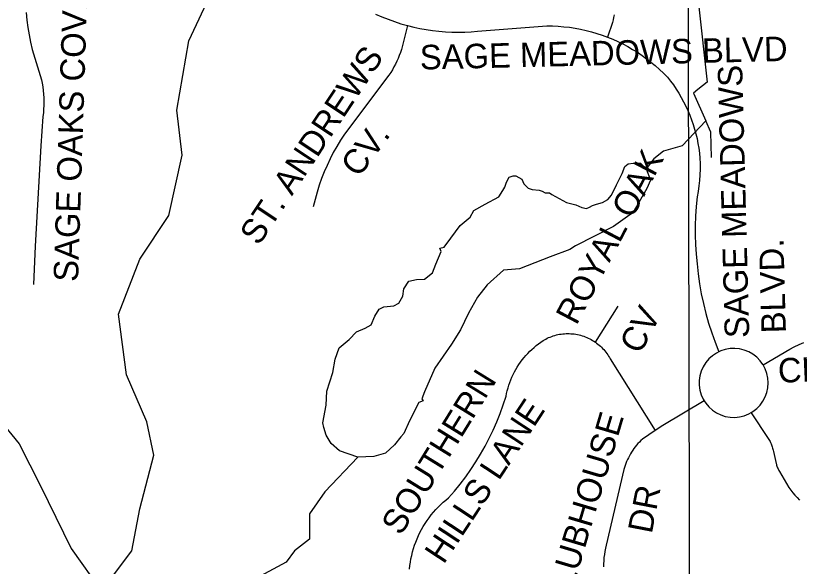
# Model space of a CAD drawing. Extents: x 1670563 to 1761545, y 515755 to 578944.
# Drawn here: x 1713142 to 1715540, y 567022 to 568707 of the extents above; entities that cross this region are included whole.
import ezdxf

# ---------------------------------------------------------------- set-up
doc = ezdxf.new("R2010")
doc.units = 0
for name, color, linetype in [('5_sectionlines', 7, 'Continuous'), ('SHP_LINE', 7, 'Continuous'), ('STREETCL', 7, 'Continuous'), ('STRNAMES', 7, 'Continuous')]:
    doc.layers.add(name, color=color, linetype=linetype)

msp = doc.modelspace()

# ---------------------------------------------------------------- linework, layer by layer
at = {"layer": '5_sectionlines'}
msp.add_lwpolyline([(1715208.3, 565227.8), (1715196.9, 570541.2), (1715192.9, 572370.1)], dxfattribs=at)
at = {"layer": 'SHP_LINE'}
for points in [[(1713404, 566946), (1713497, 567069), (1713522, 567198), (1713564, 567362), (1713543, 567464), (1713481, 567608), (1713456, 567793), (1713522, 567962), (1713610, 568095), (1713651, 568280), (1713635, 568418), (1713672, 568630), (1713719, 568730), (1713763, 568844), (1713780, 568967), (1713727, 569049), (1713675, 569110), (1713657, 569212), (1713698, 569274), (1713760, 569335), (1713783, 569426)], [(1715231, 568743), (1715258, 568503), (1715229, 568481), (1715216, 568470), (1715254, 568385), (1715181, 568309), (1715124, 568292), (1715095, 568269), (1715071, 568238)], [(1715271, 568273), (1715269, 568350), (1715254, 568385)], [(1715071, 568238), (1715085, 568204), (1715073, 568178), (1715030, 568104), (1715014, 568092), (1714971, 568062), (1714855, 568003), (1714838, 567991), (1714777, 567969), (1714684, 567932), (1714635, 567928), (1714585, 567883), (1714555, 567845), (1714527, 567796), (1714503, 567745), (1714475, 567702), (1714424, 567628), (1714393, 567556), (1714385, 567534), (1714389, 567528), (1714376, 567523), (1714347, 567467), (1714330, 567428), (1714320, 567418), (1714301, 567393), (1714273, 567368), (1714238, 567358), (1714189, 567356), (1714133, 567375), (1714107, 567398), (1714092, 567423), (1714085, 567447), (1714082, 567461), (1714092, 567515), (1714094, 567558), (1714112, 567615), (1714119, 567656), (1714132, 567690), (1714162, 567716), (1714185, 567739), (1714211, 567751), (1714230, 567761), (1714241, 567787), (1714254, 567809), (1714268, 567816), (1714299, 567819), (1714314, 567827), (1714327, 567848), (1714330, 567871), (1714345, 567894), (1714368, 567900), (1714393, 567901), (1714417, 567920), (1714428, 567946), (1714444, 567985), (1714440, 567995), (1714453, 567998), (1714473, 568026), (1714502, 568065), (1714533, 568090), (1714544, 568111), (1714579, 568130), (1714620, 568153), (1714633, 568172), (1714639, 568182), (1714644, 568197), (1714652, 568213), (1714664, 568217), (1714672, 568217), (1714691, 568207), (1714697, 568192), (1714710, 568179), (1714722, 568175), (1714744, 568173), (1714753, 568170), (1714762, 568165), (1714775, 568165), (1714783, 568160), (1714827, 568135), (1714856, 568128), (1714874, 568120), (1714889, 568117), (1714898, 568121), (1714907, 568126), (1714919, 568130), (1714938, 568135), (1714954, 568144), (1714965, 568158), (1714980, 568189), (1714989, 568206), (1714998, 568224), (1715006, 568245), (1715016, 568254), (1715031, 568256), (1715054, 568256), (1715071, 568238)], [(1712834, 568034), (1712851, 567899), (1712924, 567803), (1712931, 567684), (1712927, 567605), (1712967, 567562), (1713043, 567529), (1713152, 567397), (1713218, 567268), (1713311, 567076), (1713404, 566946)], [(1714189, 567356), (1714088, 567250), (1714041, 567182), (1714041, 567105), (1713995, 567069), (1713969, 567034), (1713795, 566941), (1713702, 566880), (1713635, 566828), (1713620, 566798), (1713461, 566741)]]:
    msp.add_lwpolyline(points, dxfattribs=at)
at = {"layer": 'STREETCL'}
for points in [[(1713174.2, 568716.2), (1713176.2, 568693.5), (1713179, 568670.8), (1713182.6, 568648.3), (1713187, 568625.9), (1713192.1, 568603.7), (1713220.5, 568511.1), (1713222.7, 568500), (1713224.5, 568488.8), (1713226, 568477.6), (1713227, 568466.4), (1713227.7, 568455.1), (1713227.9, 568443.8), (1713227.8, 568432.5), (1713227.2, 568421.2), (1713226.3, 568409.9), (1713225, 568398.7), (1713218.8, 568308.3), (1713201.8, 568001.8), (1713196.2, 567884.2)], [(1714242.9, 568712), (1714261.9, 568703.6), (1714281.2, 568695.8), (1714300.8, 568688.7), (1714320.6, 568682.3), (1714340.6, 568676.6)], [(1714973.1, 568709.7), (1714971.6, 568701.8), (1714969.9, 568693.9), (1714967.8, 568686.1), (1714953.2, 568641.3)], [(1714340.6, 568676.6), (1714322.2, 568603.6), (1714319.1, 568594.4), (1714315.7, 568585.3), (1714312.1, 568576.3), (1714308.1, 568567.4), (1714303.9, 568558.7), (1714299.4, 568550.1), (1714294.5, 568541.6), (1714289.5, 568533.4), (1714284.1, 568525.3), (1714147.7, 568343.9), (1714135.7, 568325.7), (1714124.4, 568307), (1714113.8, 568288), (1714103.8, 568268.6), (1714094.5, 568248.9), (1714085.8, 568228.9), (1714077.9, 568208.6), (1714070.7, 568188.1), (1714064.2, 568167.3), (1714051.7, 568122.3)], [(1714340.6, 568676.6), (1714359.7, 568671.8), (1714378.9, 568667.7), (1714398.2, 568664.2), (1714417.7, 568661.3), (1714437.2, 568659.1), (1714456.8, 568657.5), (1714476.5, 568656.6), (1714496.1, 568656.3), (1714515.8, 568656.6), (1714535.4, 568657.6), (1714555, 568659.3), (1714767.6, 568675.7), (1714784.8, 568675.5), (1714802.1, 568674.7), (1714819.3, 568673.3), (1714836.4, 568671.3), (1714853.5, 568668.8), (1714870.5, 568665.6), (1714887.4, 568661.9), (1714904.1, 568657.6), (1714920.6, 568652.8), (1714937, 568647.3), (1714953.2, 568641.3)], [(1714953.2, 568641.3), (1714969, 568634.9), (1714984.6, 568627.9), (1715000, 568620.4), (1715015, 568612.4), (1715029.8, 568603.8), (1715044.3, 568594.8), (1715058.5, 568585.3), (1715072.4, 568575.3), (1715085.9, 568564.9), (1715099, 568554), (1715111.8, 568542.6), (1715124.2, 568530.9), (1715136.2, 568518.7), (1715145.5, 568506.9), (1715154.4, 568494.8), (1715162.9, 568482.3), (1715170.9, 568469.6), (1715178.6, 568456.7), (1715185.8, 568443.5), (1715192.5, 568430.1), (1715198.9, 568416.4), (1715204.7, 568402.5), (1715210.1, 568388.5), (1715215, 568374.3), (1715219.4, 568359.9), (1715223.4, 568345.4), (1715226.9, 568330.8), (1715229.8, 568316), (1715232.3, 568301.2), (1715234.3, 568286.3), (1715235.8, 568271.3), (1715236.4, 568254.2), (1715236.3, 568237.1), (1715235.7, 568220), (1715234.5, 568202.9), (1715232.7, 568185.9), (1715230.4, 568168.9), (1715227.4, 568152.1), (1715224.6, 568123), (1715222.7, 568093.8), (1715221.7, 568064.6), (1715221.7, 568035.4), (1715222.5, 568006.2), (1715224.2, 567977), (1715226.9, 567947.9), (1715230.2, 567917.1), (1715234.6, 567886.5), (1715240, 567856), (1715246.4, 567825.7), (1715253.9, 567795.7), (1715262.4, 567765.9), (1715271.9, 567736.4), (1715282.5, 567707.3), (1715294, 567678.6)], [(1714915.7, 567707.8), (1714985.2, 567818)], [(1714346.8, 567013.1), (1714348, 567023.7), (1714349.5, 567034.3), (1714351.4, 567044.8), (1714353.6, 567055.2), (1714356.2, 567065.5), (1714359.2, 567075.7), (1714362.5, 567085.9), (1714366.1, 567095.9), (1714370.1, 567105.8), (1714374.4, 567115.5), (1714379, 567125.1), (1714384, 567134.5), (1714389.2, 567143.8), (1714394.8, 567152.9), (1714400.7, 567161.7), (1714406.9, 567170.4), (1714413.4, 567178.9), (1714420.2, 567187.1), (1714427.2, 567195.1), (1714434.5, 567202.8), (1714442.1, 567210.3), (1714449.9, 567217.6), (1714458, 567224.5), (1714466.3, 567231.2), (1714484.5, 567252.1), (1714502.1, 567273.5), (1714518.9, 567295.5), (1714534.9, 567318.1), (1714550.2, 567341.2), (1714564.6, 567364.8), (1714578.3, 567388.9), (1714591.1, 567413.5), (1714603.1, 567438.5), (1714614.3, 567463.8), (1714624.5, 567489.5), (1714633.9, 567515.6), (1714642.4, 567542), (1714644.1, 567550.6), (1714646.1, 567559.2), (1714648.4, 567567.6), (1714651, 567576), (1714653.9, 567584.4), (1714657, 567592.6), (1714660.5, 567600.7), (1714664.2, 567608.6), (1714668.1, 567616.5), (1714672.4, 567624.2), (1714676.9, 567631.7), (1714681.6, 567639.1), (1714686.7, 567646.3), (1714691.9, 567653.4), (1714697.4, 567660.3), (1714703.1, 567666.9), (1714709.1, 567673.4), (1714715.2, 567679.7), (1714721.6, 567685.7), (1714728.2, 567691.6), (1714734.9, 567697.2), (1714741.9, 567702.6), (1714749, 567707.7), (1714756.4, 567712.6), (1714763.8, 567717.2), (1714768.3, 567719.5), (1714772.8, 567721.6), (1714777.4, 567723.5), (1714782.1, 567725.3), (1714786.8, 567726.9), (1714791.6, 567728.4), (1714796.4, 567729.7), (1714801.3, 567730.8), (1714806.2, 567731.8), (1714811.2, 567732.5), (1714816.1, 567733.2), (1714821.1, 567733.6), (1714826.1, 567733.9), (1714831.1, 567734), (1714836.1, 567734), (1714841.1, 567733.7), (1714846.1, 567733.4), (1714851, 567732.8), (1714856, 567732.1), (1714860.9, 567731.1), (1714865.8, 567730.1), (1714870.6, 567728.8), (1714875.4, 567727.4), (1714880.2, 567725.9), (1714884.9, 567724.2), (1714889.5, 567722.3), (1714894, 567720.2), (1714898.5, 567718), (1714902.9, 567715.7), (1714907.3, 567713.2), (1714911.5, 567710.6), (1714915.7, 567707.8)], [(1714915.7, 567707.8), (1714919.7, 567704.9), (1714923.6, 567701.9), (1714927.4, 567698.7), (1714931.1, 567695.4), (1714934.6, 567692), (1714938.1, 567688.5), (1714941.4, 567684.9), (1714944.7, 567681.2), (1714947.8, 567677.3), (1714950.7, 567673.4), (1714953.5, 567669.3), (1714956.2, 567665.2), (1714958.8, 567660.9), (1714961.2, 567656.6), (1715099.2, 567437.1)], [(1715428.9, 567638.2), (1715510.5, 567686.6), (1715524.7, 567693.6), (1715539.2, 567700.3), (1715553.8, 567706.4)], [(1715294.1, 567678.4), (1715286.1, 567674.5), (1715273.8, 567666.2), (1715262.9, 567656.4), (1715253.4, 567645.1), (1715245.6, 567632.6), (1715239.6, 567619.1), (1715235.5, 567604.9), (1715233.5, 567590.3), (1715233.5, 567575.6), (1715235.5, 567561), (1715239.6, 567546.8), (1715245.6, 567533.3), (1715249, 567528)], [(1715428.9, 567638.2), (1715428.5, 567638.9), (1715419.8, 567650.9), (1715409.6, 567661.5), (1715398, 567670.6), (1715385.2, 567677.9), (1715371.6, 567683.4), (1715357.2, 567687), (1715342.6, 567688.6), (1715327.9, 567688), (1715313.3, 567685.5), (1715299.3, 567680.9), (1715294.1, 567678.4)], [(1715392.3, 567492.1), (1715398, 567495.3), (1715409.6, 567504.4), (1715419.8, 567515), (1715428.5, 567527), (1715435.4, 567540), (1715440.5, 567553.8), (1715443.5, 567568.2), (1715444.6, 567583), (1715443.5, 567597.7), (1715440.5, 567612.1), (1715435.4, 567625.9), (1715428.9, 567638.2)], [(1715248.7, 567527.8), (1715122.1, 567452.5), (1715099.2, 567437.1)], [(1715249, 567528), (1715253.4, 567520.8), (1715262.9, 567509.5), (1715273.8, 567499.7), (1715286.1, 567491.4), (1715299.3, 567485), (1715313.3, 567480.4), (1715327.9, 567477.9), (1715342.6, 567477.3), (1715357.2, 567478.9), (1715371.6, 567482.5), (1715385.2, 567488), (1715392.3, 567492.1)], [(1715392.4, 567491.8), (1715445, 567412.7), (1715446.9, 567409.7), (1715448.7, 567406.6), (1715450.4, 567403.5), (1715452, 567400.3), (1715453.5, 567397), (1715454.8, 567393.8), (1715456.1, 567390.4), (1715457.2, 567387.1), (1715458.2, 567383.6), (1715459.1, 567380.2), (1715459.9, 567376.7), (1715460.5, 567373.2), (1715469.1, 567336.7), (1715469.8, 567333.9), (1715470.6, 567331), (1715471.5, 567328.2), (1715472.6, 567325.4), (1715473.7, 567322.7), (1715474.9, 567319.9), (1715476.2, 567317.3), (1715477.6, 567314.7), (1715479.1, 567312.1), (1715507.4, 567262.8), (1715513.5, 567254.7), (1715520, 567246.9), (1715526.7, 567239.2), (1715533.6, 567231.8), (1715540.8, 567224.6)], [(1715099.2, 567437.1), (1715060.1, 567411), (1715055.3, 567406.5), (1715050.7, 567401.9), (1715046.2, 567397.2), (1715041.9, 567392.3), (1715037.8, 567387.2), (1715033.9, 567382), (1715030.1, 567376.7), (1715026.5, 567371.2), (1715023.1, 567365.7), (1715019.9, 567360), (1715016.9, 567354.2), (1715014.1, 567348.3), (1715011.5, 567342.3), (1715009.1, 567336.2), (1715007, 567330.1), (1715005, 567323.9), (1715003.2, 567317.6), (1714948.6, 567086.2), (1714946.5, 567076.9), (1714944.8, 567067.4), (1714943.3, 567057.9), (1714942.2, 567048.4), (1714941.4, 567038.9), (1714940.8, 567029.3), (1714940.6, 567019.7)]]:
    msp.add_lwpolyline(points, dxfattribs=at)

# ---------------------------------------------------------------- texts
at = {"layer": 'STRNAMES'}
for s, rotation, p in [('SAGE OAKS COVE', 88.1577, (1713332.5, 567891.7)), ('SAGE MEADOWS BLVD', 1.3532, (1714379.4, 568542)), ('ST. ANDREWS ', 56.4733, (1713885.5, 568000.3)), ('SAGE MEADOWS', 91.5001, (1715386.9, 567721.4)), ('CV.', 53.4305, (1714191.6, 568208.9)), ('ROYAL OAK ', 62.3492, (1714857.9, 567756.9)), (' BLVD.', 91.5001, (1715499.8, 567707.9)), ('CV', 62.3492, (1715052.8, 567667.6)), ('CLUBHOUSE DR.', 2.5238, (1715476.1, 567583)), ('SOUTHERN', 58.3222, (1714320.4, 567112.9)), ('HILLS LANE', 56.6291, (1714451.4, 567025.4)), ('CLUBHOUSE', 73.4665, (1714826, 566880.8)), ('DR', 79.0943, (1715088.4, 567119.2))]:
    msp.add_text(s, height=75, rotation=rotation, dxfattribs=at).set_placement(p)

doc.saveas('drawing.dxf')
